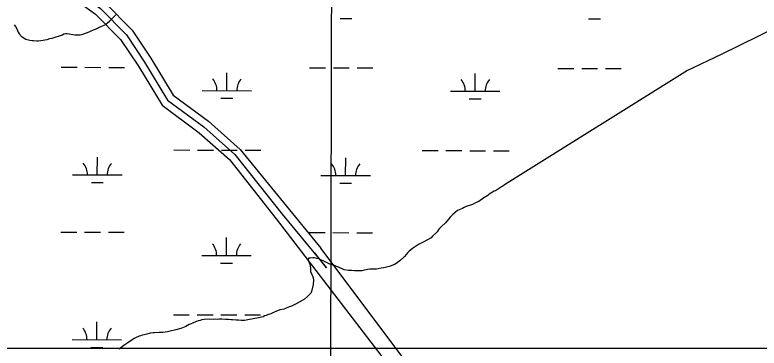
# Model space of a CAD drawing. Extents: x 3177385 to 3215275, y 903885 to 929304.
# Drawn here: x 3201884 to 3203388, y 922488 to 923161 of the extents above; entities that cross this region are included whole.
import ezdxf

# ---------------------------------------------------------------- set-up
doc = ezdxf.new("R2010")
doc.units = 0
for name, color, linetype in [('V-GRID-MAJR', 7, 'Continuous'), ('V-ROAD-CNTR', 7, 'Continuous'), ('V-SITE-VEGE', 7, 'Continuous'), ('V-WETL-SWMP', 7, 'Continuous')]:
    doc.layers.add(name, color=color, linetype=linetype)

msp = doc.modelspace()

# ---------------------------------------------------------------- linework, layer by layer
at = {"layer": 'V-GRID-MAJR'}
msp.add_spline([(3202493.934, 909288.471), (3202507.1550000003, 915348.316), (3202520.382, 921411.246), (3202533.61, 927474.224), (3202533.617, 927477.26)], degree=3, dxfattribs=at)
at = {"layer": 'V-ROAD-CNTR'}
for points in [[(3201981.841999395, 923228.608514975), (3202057.022849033, 923173.8276245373), (3202109.424744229, 923120.7187307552), (3202146.2716705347, 923065.3248415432), (3202192.772577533, 922988.7869946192), (3202266.1414307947, 922934.7991025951), (3202328.528306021, 922879.1092139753), (3202424.060114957, 922758.4624552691), (3202513.538935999, 922650.026672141), (3202490.3099824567, 922680.9406103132)], [(3202005.847951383, 923229.6755128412), (3202066.8428293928, 923185.2316017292), (3202121.1147208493, 923130.2277117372), (3202158.931645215, 923073.3758254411), (3202204.0515549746, 922999.1109739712), (3202275.6024118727, 922946.461079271), (3202339.483284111, 922889.4361933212), (3202502.301958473, 922689.9515922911)], [(3201978.9420051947, 923212.1615478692), (3202047.202868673, 923162.423647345), (3202097.734767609, 923111.209749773), (3202133.611695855, 923057.2738576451), (3202181.493600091, 922978.4630152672), (3202256.6804497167, 922923.1371259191), (3202317.573327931, 922868.7822346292), (3202412.3941382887, 922749.0324741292), (3202897.095168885, 922117.7677366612)], [(3202921.4981200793, 922132.0697080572), (3202502.301958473, 922689.9515922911)]]:
    msp.add_lwpolyline(points, dxfattribs=at)
at = {"layer": 'V-SITE-VEGE'}
msp.add_line((3200216.643, 922488.2559999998), (3206653.446, 922488.2559999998), dxfattribs=at)
at = {"layer": 'V-WETL-SWMP'}
for p, q in [((3202541.2459492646, 923154.0077263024), (3202565.2458097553, 923153.9518745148)), ((3203043.1510317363, 923152.8397071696), (3203067.150892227, 923152.783855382)), ((3201977.699632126, 923055.3185397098), (3202009.6994461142, 923055.2440706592)), ((3202025.699353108, 923055.206836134), (3202057.699167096, 923055.1323670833)), ((3202073.69907409, 923055.0951325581), (3202105.698888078, 923055.0206635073)), ((3202312.433230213, 923008.1097172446), (3202312.517322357, 923044.1093975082)), ((3202479.604714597, 923054.1505205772), (3202511.6045285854, 923054.0760515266)), ((3202527.6044355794, 923054.0388170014), (3202559.6042495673, 923053.9643479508)), ((3202575.604156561, 923053.9271134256), (3202607.603970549, 923053.8526443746)), ((3202814.338312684, 923006.9416981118), (3202814.422404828, 923042.9413783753)), ((3202981.509797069, 923052.9825014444), (3203013.5096110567, 923052.9080323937)), ((3203029.5095180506, 923052.8707978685), (3203061.5093320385, 923052.7963288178)), ((3203077.509239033, 923052.7590942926), (3203109.5090530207, 923052.6846252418)), ((3202262.433520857, 923008.2260751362), (3202362.432939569, 923007.9933593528)), ((3202764.3386033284, 923007.0580560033), (3202864.33802204, 923006.82534022)), ((3202300.397254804, 922992.7067801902), (3202324.397115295, 922992.6509284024)), ((3202802.3023372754, 922991.5387610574), (3202826.3021977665, 922991.4829092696)), ((3202205.3093782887, 922888.2884265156), (3202237.309192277, 922888.2139574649)), ((3202253.309099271, 922888.1767229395), (3202285.308913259, 922888.1022538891)), ((3202301.3088202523, 922888.0650193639), (3202333.3086342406, 922887.9905503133)), ((3202349.3085412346, 922887.9533157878), (3202381.308355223, 922887.8788467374)), ((3202707.2144607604, 922887.1204073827), (3202739.2142747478, 922887.0459383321)), ((3202755.214181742, 922887.0087038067), (3202787.21399573, 922886.9342347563)), ((3202803.2139027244, 922886.8970002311), (3202835.213716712, 922886.8225311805)), ((3202851.213623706, 922886.7852966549), (3202883.213437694, 922886.7108276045)), ((3202050.599749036, 922837.9066371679), (3202050.68384118, 922873.906317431)), ((3202552.5048315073, 922836.7386180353), (3202552.5889236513, 922872.7382982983)), ((3202000.6000396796, 922838.0229950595), (3202100.5994583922, 922837.7902792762)), ((3202502.5051221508, 922836.8549759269), (3202602.5045408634, 922836.6222601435)), ((3202038.5637736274, 922822.5037001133), (3202062.563634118, 922822.4478483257)), ((3202540.4688560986, 922821.3356809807), (3202564.4687165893, 922821.2798291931)), ((3201976.9225389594, 922722.6464943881), (3202008.922352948, 922722.5720253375)), ((3202024.9222599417, 922722.5347908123), (3202056.92207393, 922722.4603217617)), ((3202072.9219809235, 922722.4230872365), (3202104.921794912, 922722.3486181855)), ((3202311.6561370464, 922675.437671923), (3202311.7402291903, 922711.4373521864)), ((3202478.827621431, 922721.4784752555), (3202510.827435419, 922721.4040062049)), ((3202526.827342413, 922721.3667716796), (3202558.827156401, 922721.292302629)), ((3202574.827063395, 922721.2550681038), (3202606.8268773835, 922721.1805990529)), ((3202261.6564276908, 922675.5540298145), (3202361.6558464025, 922675.3213140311)), ((3202299.6201616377, 922660.0347348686), (3202323.620022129, 922659.9788830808)), ((3202204.5322851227, 922555.6163811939), (3202236.5320991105, 922555.5419121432)), ((3202252.5320061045, 922555.5046776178), (3202284.5318200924, 922555.4302085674)), ((3202300.5317270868, 922555.3929740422), (3202332.531541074, 922555.3185049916)), ((3202348.5314480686, 922555.2812704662), (3202380.5312620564, 922555.2068014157)), ((3202049.8226558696, 922505.2345918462), (3202049.9067480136, 922541.2342721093)), ((3201999.822946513, 922505.3509497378), (3202099.822365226, 922505.1182339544)), ((3202037.786680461, 922489.8316547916), (3202061.7865409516, 922489.775803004))]:
    msp.add_line(p, q, dxfattribs=at)
for points in [[(3201882.848000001, 923141.1149999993), (3201885.356000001, 923137.6009999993), (3201887.865000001, 923133.0819999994), (3201890.373000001, 923126.0539999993), (3201892.882000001, 923123.0409999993), (3201898.402000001, 923117.0159999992), (3201898.904000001, 923117.0159999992), (3201906.432000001, 923111.9939999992), (3201911.451000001, 923110.9889999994), (3201914.463000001, 923109.9839999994), (3201918.980000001, 923109.4809999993), (3201921.992000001, 923109.4799999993), (3201928.517000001, 923108.9759999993), (3201932.031000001, 923108.9749999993), (3201941.067000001, 923109.9759999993), (3201944.581000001, 923110.9789999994), (3201949.099000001, 923111.4799999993), (3201954.621000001, 923113.4859999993), (3201959.139000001, 923113.9869999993), (3201980.223000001, 923121.0079999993), (3201983.236000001, 923122.5129999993), (3201986.750000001, 923123.5159999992), (3201989.762000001, 923123.5149999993), (3202005.322000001, 923121.0009999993), (3202015.863000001, 923120.4959999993), (3202021.385000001, 923121.9999999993), (3202033.936000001, 923127.0159999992), (3202036.948000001, 923128.5209999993), (3202042.972000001, 923131.0289999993), (3202046.988000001, 923132.0319999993), (3202051.005000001, 923134.0389999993), (3202053.013000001, 923135.5439999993), (3202055.021000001, 923136.0449999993), (3202058.033000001, 923137.5499999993), (3202067.572000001, 923141.5629999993), (3202070.584000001, 923144.0719999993), (3202075.605000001, 923149.0899999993), (3202079.622000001, 923152.6029999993), (3202089.162000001, 923162.6399999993)], [(3203424.825000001, 923136.7229999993), (3203311.270000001, 923081.3419999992), (3203243.460000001, 923048.5439999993), (3202879.159000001, 922821.5739999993), (3202873.637000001, 922818.0619999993), (3202870.122000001, 922815.5529999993), (3202867.110000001, 922814.0479999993), (3202855.060000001, 922805.5179999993), (3202852.550000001, 922805.0169999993), (3202842.509000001, 922798.9959999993), (3202839.497000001, 922796.4869999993), (3202831.966000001, 922791.4699999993), (3202821.924000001, 922784.4449999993), (3202815.900000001, 922781.9369999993), (3202808.871000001, 922778.4249999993), (3202795.819000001, 922774.4129999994), (3202791.8030000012, 922772.4069999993), (3202788.790000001, 922770.3999999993), (3202778.750000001, 922765.8849999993), (3202769.210000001, 922758.3579999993), (3202763.687000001, 922752.3359999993), (3202754.146000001, 922741.2959999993), (3202746.112000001, 922733.7679999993), (3202741.091000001, 922728.2479999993), (3202737.576000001, 922723.2299999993), (3202735.066000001, 922721.2219999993), (3202728.0360000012, 922714.1969999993), (3202725.525000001, 922711.1859999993), (3202709.460000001, 922702.1549999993), (3202699.419000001, 922697.6399999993), (3202689.880000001, 922690.6159999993), (3202687.871000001, 922689.6119999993), (3202683.855000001, 922686.0999999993), (3202680.842000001, 922684.0929999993), (3202677.830000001, 922681.5839999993), (3202671.302000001, 922673.5539999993), (3202662.264000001, 922664.5209999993)], [(3202662.264000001, 922664.5209999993), (3202652.222000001, 922657.4969999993), (3202644.692000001, 922654.4869999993), (3202640.676000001, 922652.9819999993), (3202632.6440000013, 922650.9769999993), (3202629.130000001, 922650.4759999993), (3202624.110000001, 922649.4729999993), (3202614.572000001, 922647.9699999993), (3202607.043000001, 922647.9719999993), (3202601.0190000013, 922647.4719999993), (3202589.975000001, 922645.4679999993), (3202585.457000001, 922644.4649999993), (3202581.943000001, 922643.9639999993), (3202570.398000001, 922643.9669999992), (3202564.375000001, 922644.9729999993), (3202558.351000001, 922644.9749999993), (3202549.316000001, 922646.4829999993), (3202545.301000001, 922647.9899999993), (3202537.772000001, 922651.5059999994), (3202533.757000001, 922653.0129999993), (3202529.742000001, 922655.0229999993), (3202520.205000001, 922658.0369999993), (3202516.190000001, 922659.5439999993), (3202511.171000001, 922662.5569999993), (3202508.160000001, 922663.5619999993), (3202503.642000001, 922665.5709999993), (3202498.122000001, 922668.5849999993), (3202494.106000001, 922669.0879999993), (3202489.589000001, 922670.5949999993), (3202486.075000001, 922670.5959999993), (3202480.5530000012, 922670.0959999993), (3202477.541000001, 922669.5949999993), (3202477.039000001, 922666.5829999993), (3202480.048000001, 922658.0489999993), (3202481.551000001, 922650.0169999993), (3202481.549000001, 922642.4869999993), (3202484.058000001, 922637.4669999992), (3202487.067000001, 922629.9369999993), (3202487.568000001, 922625.4189999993), (3202487.063000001, 922616.3829999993), (3202483.545000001, 922602.3289999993), (3202482.039000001, 922599.3179999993), (3202479.528000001, 922596.3069999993), (3202475.511000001, 922592.2919999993), (3202469.486000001, 922587.2749999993), (3202464.4650000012, 922584.2639999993), (3202450.910000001, 922576.7389999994), (3202442.878000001, 922573.2269999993), (3202438.861000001, 922571.7219999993), (3202435.849000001, 922570.2169999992), (3202432.335000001, 922568.7129999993), (3202428.319000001, 922567.2079999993), (3202419.283000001, 922565.2029999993), (3202414.765000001, 922563.6979999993), (3202409.242000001, 922561.1899999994), (3202408.740000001, 922560.6879999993), (3202405.226000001, 922559.1829999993), (3202401.210000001, 922557.6779999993), (3202394.684000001, 922555.6719999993), (3202391.671000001, 922554.1669999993), (3202388.659000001, 922553.6659999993), (3202385.647000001, 922551.6589999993), (3202376.109000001, 922549.1519999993), (3202355.025000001, 922545.1429999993), (3202347.997000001, 922544.1409999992), (3202341.472000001, 922544.1429999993), (3202335.950000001, 922544.6459999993), (3202331.433000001, 922544.6479999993), (3202323.903000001, 922545.6539999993), (3202320.892000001, 922545.6549999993), (3202315.872000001, 922546.1579999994), (3202309.346000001, 922546.1599999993), (3202302.319000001, 922546.6639999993), (3202297.299000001, 922546.6649999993), (3202293.785000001, 922546.1639999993), (3202288.766000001, 922546.6679999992), (3202285.252000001, 922546.1669999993), (3202277.221000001, 922546.6709999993), (3202266.679000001, 922546.1719999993), (3202261.659000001, 922545.1699999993), (3202258.647000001, 922544.1669999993), (3202254.631000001, 922543.1639999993), (3202251.117000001, 922541.6589999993), (3202245.595000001, 922540.1549999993), (3202240.072000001, 922537.1449999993), (3202236.056000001, 922535.6399999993), (3202229.529000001, 922531.6259999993), (3202219.489000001, 922528.1149999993), (3202209.449000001, 922525.1059999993), (3202197.903000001, 922522.5999999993), (3202192.381000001, 922521.0959999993), (3202182.843000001, 922519.5919999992), (3202175.815000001, 922519.5939999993), (3202166.278000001, 922519.0949999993), (3202163.266000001, 922519.0959999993), (3202157.242000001, 922518.0939999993), (3202150.716000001, 922516.5899999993), (3202145.194000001, 922515.0859999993), (3202141.1780000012, 922514.5849999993), (3202138.166000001, 922513.0799999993), (3202135.154000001, 922512.0769999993)], [(3202135.154000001, 922512.0769999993), (3202128.125000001, 922509.0669999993), (3202125.113000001, 922507.5619999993), (3202112.562000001, 922499.0319999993), (3202104.529000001, 922493.5129999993), (3202094.487000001, 922485.9859999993)]]:
    msp.add_lwpolyline(points, dxfattribs=at)
for centre, radius, start, end in [((3202257.1917243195, 923008.713075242), 35.24628790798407, 359.0948453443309, 40.63850367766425), ((3202367.676954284, 923008.4559571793), 35.246287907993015, 139.09483763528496, 180.6384959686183), ((3202759.0968067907, 923007.5450561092), 35.24628790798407, 359.0948453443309, 40.63850367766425), ((3202869.5820367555, 923007.2879380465), 35.246287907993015, 139.09483763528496, 180.6384959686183), ((3201995.358243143, 922838.5099951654), 35.24628790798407, 359.0948453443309, 40.63850367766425), ((3202105.8434731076, 922838.2528771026), 35.246287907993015, 139.09483763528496, 180.6384959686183), ((3202497.2633256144, 922837.3419760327), 35.24628790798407, 359.0948453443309, 40.63850367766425), ((3202607.7485555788, 922837.08485797), 35.246287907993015, 139.09483763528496, 180.6384959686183), ((3202256.414631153, 922676.0410299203), 35.24628790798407, 359.0948453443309, 40.63850367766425), ((3202366.899861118, 922675.7839118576), 35.246287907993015, 139.09483763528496, 180.6384959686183), ((3201994.5811499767, 922505.8379498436), 35.24628790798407, 359.0948453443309, 40.63850367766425), ((3202105.066379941, 922505.5808317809), 35.246287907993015, 139.09483763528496, 180.6384959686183)]:
    msp.add_arc(centre, radius, start, end, dxfattribs=at)

doc.saveas('drawing.dxf')
